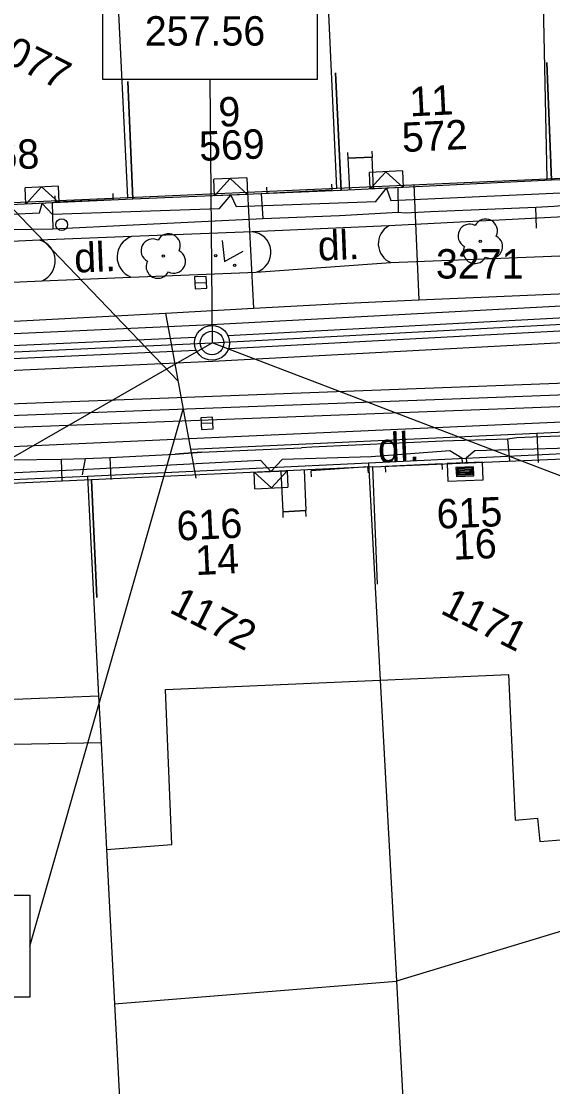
# Model space of a CAD drawing. Extents: x -601580 to 4, y -1204314 to 4.
# Drawn here: x -595936.44 to -595913.87, y -1203109.32 to -1203064.02 of the extents above; entities that cross this region are included whole.
import ezdxf

# ---------------------------------------------------------------- set-up
doc = ezdxf.new("R2010")
doc.units = 0
for name, color, linetype in [('00-EON NN', 7, 'Continuous'), ('00-INNOGY-NTL', 7, 'Continuous'), ('00-KN-HRANICE PARCEL', 7, 'Continuous'), ('00-KN-PARC. CISLA', 7, 'Continuous'), ('00-KN-VNITRNI KRESBA', 7, 'Continuous'), ('00-POLOHOPIS', 7, 'Continuous'), ('00-SITE KOM. KABEL', 7, 'Continuous'), ('11-REKONSTRUKCE  VYKOP', 7, 'Continuous'), ('11-REKONSTRUKCE KANALIZACE', 7, 'Continuous'), ('11-REKONSTRUKCE KANALIZACE OSA', 7, 'Continuous'), ('11-REKONSTRUKCE KANALIZACE POPIS', 7, 'Continuous'), ('11-REKONSTRUKCE VODOVOD', 7, 'Continuous'), ('11-REKONSTRUKCE VODOVOD POPIS', 7, 'Continuous'), ('14', 7, 'Continuous'), ('Vrstva 22', 7, 'Continuous'), ('Vrstva 26', 7, 'Continuous'), ('Vrstva 27', 7, 'Continuous'), ('Vrstva 28', 7, 'Continuous'), ('Vrstva 36', 7, 'Continuous'), ('Vrstva 6', 7, 'Continuous'), ('Vrstva 8', 7, 'Continuous'), ('Vrstva 9', 7, 'Continuous')]:
    doc.layers.add(name, color=color, linetype=linetype)

# ---------------------------------------------------------------- blocks, each defined once
blk = doc.blocks.new('VCHOD_1252')
at = {"layer": 'Vrstva 6'}
blk.add_line((0, 0.25), (0, 0), dxfattribs=at)
blk = doc.blocks.new('VCHOD_1254')
at = {"layer": 'Vrstva 6'}
blk.add_line((0, 0.25), (0, 0), dxfattribs=at)
blk = doc.blocks.new('VCHOD_1256')
at = {"layer": 'Vrstva 6'}
blk.add_line((0, 0.25), (0, 0), dxfattribs=at)
blk = doc.blocks.new('VCHOD_1258')
at = {"layer": 'Vrstva 6'}
blk.add_line((0, 0.25), (0, 0), dxfattribs=at)
blk = doc.blocks.new('VCHOD_1260')
at = {"layer": 'Vrstva 6'}
blk.add_line((0, 0.25), (0, 0), dxfattribs=at)
blk = doc.blocks.new('VCHOD_1262')
at = {"layer": 'Vrstva 6'}
blk.add_line((0, 0.25), (0, 0), dxfattribs=at)
blk = doc.blocks.new('6.30_432')
at = {"layer": 'Vrstva 27'}
blk.add_line((-0.249, 0), (0.249, 0), dxfattribs=at)
blk.add_lwpolyline([(-0.25, -0.25), (0.25, -0.25), (0.25, 0.25), (-0.25, 0.25)], close=True, dxfattribs=at)
blk = doc.blocks.new('3.14_448')
at = {"layer": 'Vrstva 36'}
blk.add_lwpolyline([(-0.5, 0.75), (0, 0), (0.5, 0.75)], dxfattribs=at)
for centre in [(-0.45, 0.05), (0.449, 0.05)]:
    blk.add_circle(centre, 0.05, dxfattribs=at)
blk = doc.blocks.new('3.13_838')
at = {"layer": 'Vrstva 22'}
blk.add_circle((0, 0), 0.05, dxfattribs=at)
for centre, start, end in [((0, 0.5), 0, 180), ((-0.5, 0), 90, 270), ((0.5, 0), 270, 90), ((0, -0.5), 180, 0)]:
    blk.add_arc(centre, 0.5, start, end, dxfattribs=at)
blk = doc.blocks.new('3.13_842')
at = {"layer": 'Vrstva 22'}
blk.add_circle((0, 0), 0.05, dxfattribs=at)
for centre, start, end in [((0, 0.5), 0, 180), ((-0.5, 0), 90, 270), ((0.5, 0), 270, 90), ((0, -0.5), 180, 0)]:
    blk.add_arc(centre, 0.5, start, end, dxfattribs=at)
blk = doc.blocks.new('6.30_436')
at = {"layer": 'Vrstva 27'}
blk.add_line((-0.25, 0), (0.25, 0), dxfattribs=at)
blk.add_lwpolyline([(-0.25, -0.25), (0.25, -0.25), (0.25, 0.25), (-0.25, 0.25)], close=True, dxfattribs=at)
blk = doc.blocks.new('6.14A_1144')
at = {"layer": 'Vrstva 28'}
blk.add_circle((0, 0), 0.25, dxfattribs=at)
blk = doc.blocks.new('VCHOD_1292')
at = {"layer": 'Vrstva 6'}
blk.add_line((0, 0.25), (0, 0), dxfattribs=at)
blk = doc.blocks.new('VCHOD_1294')
at = {"layer": 'Vrstva 6'}
blk.add_line((0, 0.25), (0, 0), dxfattribs=at)
blk = doc.blocks.new('VCHOD_1296')
at = {"layer": 'Vrstva 6'}
blk.add_line((0.001, 0.25), (0, 0), dxfattribs=at)
blk = doc.blocks.new('VCHOD_1298')
at = {"layer": 'Vrstva 6'}
blk.add_line((0.001, 0.25), (0, 0), dxfattribs=at)
blk = doc.blocks.new('VCHOD_1300')
at = {"layer": 'Vrstva 6'}
blk.add_line((0, 0.25), (0, 0), dxfattribs=at)
blk = doc.blocks.new('VCHOD_1302')
at = {"layer": 'Vrstva 6'}
blk.add_line((0, 0.25), (0, 0), dxfattribs=at)
blk = doc.blocks.new('NN630')
at = {"layer": 'Vrstva 9'}
for points in [[(-3, -700), (-703, 0)], [(-703, -700), (-703, 0), (697, 0), (697, -700)], [(-3, -700), (697, 0)], [(-703, -700), (697, -700)]]:
    blk.add_lwpolyline(points, dxfattribs=at)
blk = doc.blocks.new('NN620')
at = {"layer": 'Vrstva 8'}
for points in [[(752, 4), (-748, 4)], [(-748, 4), (-748, -746)], [(752, -746), (752, 4)], [(368, -180), (-376, -180)], [(-376, -180), (-376, -558)], [(321, -227), (-329, -227)], [(-329, -227), (-329, -510)], [(274, -274), (-281, -274)], [(-281, -274), (-281, -463)], [(227, -321), (-234, -321)], [(-234, -321), (-234, -416)], [(-234, -416), (227, -416)], [(-193, -369), (185, -369)], [(227, -416), (227, -321)], [(274, -463), (274, -274)], [(321, -510), (321, -227)], [(368, -558), (368, -180)], [(-748, -746), (752, -746)], [(-376, -558), (368, -558)], [(-329, -510), (321, -510)], [(-281, -463), (274, -463)]]:
    blk.add_lwpolyline(points, dxfattribs=at)

msp = doc.modelspace()

# ---------------------------------------------------------------- linework, layer by layer
at = {"layer": '00-EON NN'}
for points in [[(-595974.625, -1203073.466), (-595974.621, -1203073.54), (-595974.123, -1203073.875), (-595971.958, -1203073.877), (-595963.507, -1203073.457), (-595955.861, -1203073.052), (-595955.491, -1203072.691), (-595954.878, -1203073.104), (-595947.728, -1203072.683), (-595947.537, -1203072.29), (-595946.82, -1203072.685), (-595935.667, -1203072.159), (-595935.551, -1203071.759), (-595935.135, -1203072.216), (-595928.031, -1203071.973), (-595927.539, -1203071.403), (-595927.32, -1203071.898), (-595921.383, -1203071.678), (-595920.927, -1203071.114), (-595920.744, -1203071.633), (-595914.149, -1203071.333), (-595907.242, -1203071.012)], [(-595917.513, -1203082.789), (-595917.533, -1203082.558), (-595917.177, -1203082.259), (-595911.16, -1203082.102)], [(-595961.862, -1203084.529), (-595958.023, -1203084.262), (-595952.409, -1203084.035), (-595951.696, -1203084.274), (-595951.424, -1203083.952), (-595947.703, -1203083.85), (-595944.404, -1203083.476), (-595943.004, -1203083.393), (-595942.502, -1203083.919), (-595942.194, -1203083.457), (-595933.931, -1203083.075), (-595926.29, -1203082.679), (-595925.848, -1203083.16), (-595925.35, -1203082.641), (-595921.584, -1203082.517), (-595918.237, -1203082.269), (-595917.733, -1203082.571), (-595917.713, -1203082.797)]]:
    msp.add_lwpolyline(points, dxfattribs=at)
at = {"layer": '00-INNOGY-NTL'}
for p, q in [((-595926.841, -1203071.289), (-595926.578, -1203076.215)), ((-595919.777, -1203070.969), (-595919.554, -1203075.864)), ((-595930.318, -1203076.42), (-595929.252, -1203082.215)), ((-595929.252, -1203082.215), (-595914.551, -1203081.531)), ((-595914.551, -1203081.531), (-595914.497, -1203082.77)), ((-595929.252, -1203082.215), (-595929.024, -1203083.442))]:
    msp.add_line(p, q, dxfattribs=at)
for points in [[(-596027.679, -1203081.2), (-596024.549, -1203080.785), (-596022.581, -1203080.688), (-596004.873, -1203079.829), (-595991.833, -1203079.344), (-595989.757, -1203079.256), (-595965.699, -1203078.355), (-595953.31, -1203077.673), (-595945.118, -1203077.232), (-595938.363, -1203076.857), (-595930.318, -1203076.42), (-595926.578, -1203076.215), (-595922.618, -1203075.998), (-595919.554, -1203075.864), (-595913.286, -1203075.588), (-595900.33, -1203075.003), (-595896.366, -1203074.822), (-595886.511, -1203074.376), (-595885.433, -1203074.33), (-595876.66, -1203073.939), (-595876.118, -1203073.911), (-595853.681, -1203072.735)], [(-595914.551, -1203081.531), (-595909.996, -1203081.314), (-595909.938, -1203082.544)]]:
    msp.add_lwpolyline(points, dxfattribs=at)
at = {"layer": '00-KN-HRANICE PARCEL'}
for p, q in [((-595914.113, -1203070.711), (-595904.965, -1203070.309)), ((-595923.039, -1203071.115), (-595914.113, -1203070.711)), ((-595931.923, -1203071.506), (-595923.039, -1203071.115)), ((-595941.376, -1203071.933), (-595931.923, -1203071.506)), ((-595911.184, -1203082.303), (-595921.698, -1203082.807)), ((-595921.698, -1203082.807), (-595933.634, -1203083.372)), ((-595933.634, -1203083.372), (-595944.626, -1203083.868)), ((-595910.115, -1203101.667), (-595920.5, -1203104.828)), ((-595932.48, -1203105.787), (-595920.5, -1203104.828)), ((-595920.5, -1203104.828), (-595919.8, -1203117.821)), ((-595932.48, -1203105.787), (-595931.843, -1203118.376))]:
    msp.add_line(p, q, dxfattribs=at)
for points in [[(-595931.923, -1203071.506), (-595932.389, -1203061.91), (-595932.856, -1203052.313), (-595933.101, -1203047.374)], [(-595923.039, -1203071.115), (-595923.473, -1203061.524), (-595923.577, -1203059.148), (-595923.835, -1203053.551), (-595923.88, -1203052.362), (-595924.056, -1203048.367)], [(-595914.113, -1203070.711), (-595914.403, -1203056.514), (-595914.442, -1203054.609), (-595914.53, -1203053.128)], [(-595921.698, -1203082.807), (-595921.198, -1203092.028), (-595920.5, -1203104.828)], [(-595933.634, -1203083.372), (-595933.161, -1203092.691), (-595933.051, -1203094.7)], [(-595933.051, -1203094.7), (-595938.253, -1203094.8), (-595937.864, -1203102.764), (-595943.581, -1203102.995)], [(-595933.051, -1203094.7), (-595932.82, -1203099.228), (-595932.48, -1203105.787)]]:
    msp.add_lwpolyline(points, dxfattribs=at)
at = {"layer": '00-KN-VNITRNI KRESBA'}
for p, q in [((-595930.324, -1203092.43), (-595921.198, -1203092.028)), ((-595921.198, -1203092.028), (-595915.749, -1203091.795)), ((-595915.749, -1203091.795), (-595915.468, -1203097.987)), ((-595930.055, -1203099.02), (-595930.324, -1203092.43)), ((-595940.002, -1203092.967), (-595933.161, -1203092.691)), ((-595915.468, -1203097.987), (-595914.515, -1203097.9)), ((-595914.515, -1203097.9), (-595914.423, -1203098.889)), ((-595914.423, -1203098.889), (-595913.005, -1203098.77)), ((-595932.82, -1203099.228), (-595930.055, -1203099.02))]:
    msp.add_line(p, q, dxfattribs=at)
at = {"layer": '00-POLOHOPIS'}
for p, q in [((-595922.576, -1203069.843), (-595921.547, -1203069.792)), ((-595926.019, -1203071.324), (-595923.249, -1203071.185)), ((-595935.002, -1203071.691), (-595932.551, -1203071.594)), ((-595907.151, -1203072.016), (-595920.831, -1203072.712)), ((-595926.642, -1203072.965), (-595931.762, -1203073.169)), ((-595920.831, -1203072.712), (-595926.642, -1203072.965)), ((-595935.675, -1203073.32), (-595944.611, -1203073.747)), ((-595931.762, -1203073.169), (-595935.675, -1203073.32)), ((-595920.745, -1203074.278), (-595906.746, -1203073.713)), ((-595926.463, -1203074.683), (-595920.745, -1203074.278)), ((-595935.556, -1203075.05), (-595931.788, -1203074.89)), ((-595931.788, -1203074.89), (-595926.463, -1203074.683)), ((-595944.76, -1203075.449), (-595935.556, -1203075.05)), ((-595910.698, -1203080.933), (-595928.679, -1203081.744)), ((-595928.679, -1203081.744), (-595944.289, -1203082.443)), ((-595921.719, -1203082.965), (-595924.138, -1203083.133)), ((-595920.968, -1203082.938), (-595918.566, -1203082.82)), ((-595925.326, -1203084.867), (-595924.353, -1203084.821))]:
    msp.add_line(p, q, dxfattribs=at)
for points in [[(-595914.12, -1203065.776), (-595913.93, -1203070.772), (-595922.853, -1203071.208), (-595923.096, -1203066.213)], [(-595904.993, -1203065.43), (-595904.777, -1203070.425), (-595913.93, -1203070.772), (-595914.12, -1203065.776)], [(-595923.096, -1203066.213), (-595922.853, -1203071.208), (-595931.709, -1203071.579), (-595931.918, -1203066.583)], [(-595931.918, -1203066.583), (-595931.709, -1203071.579), (-595941.233, -1203072.025), (-595941.467, -1203067.031)], [(-595921.481, -1203071.141), (-595921.547, -1203069.792), (-595922.576, -1203069.843), (-595922.51, -1203071.19)], [(-595921.314, -1203087.951), (-595921.519, -1203082.955), (-595911.044, -1203082.525), (-595910.838, -1203087.52)], [(-595921.314, -1203087.951), (-595921.519, -1203082.955), (-595933.466, -1203083.519), (-595933.229, -1203088.514)], [(-595933.229, -1203088.514), (-595933.466, -1203083.519), (-595944.395, -1203084.003), (-595944.174, -1203088.998)], [(-595924.435, -1203083.093), (-595924.353, -1203084.821), (-595925.326, -1203084.867), (-595925.407, -1203083.139)]]:
    msp.add_lwpolyline(points, dxfattribs=at)
for centre, radius, start, end in [((-595926.72, -1203073.842), 0.88, 286.9882, 84.9283), ((-595920.408, -1203073.474), 0.872, 119.0511, 247.2366), ((-595935.918, -1203074.206), 0.918, 293.2424, 74.6445), ((-595931.454, -1203074.034), 0.919, 109.6248, 248.6691)]:
    msp.add_arc(centre, radius, start, end, dxfattribs=at)
at = {"layer": '00-SITE KOM. KABEL'}
for points in [[(-595920.453, -1203071.085), (-595920.439, -1203072.136)], [(-595935.127, -1203071.738), (-595935.109, -1203072.847)], [(-595926.256, -1203071.351), (-595926.188, -1203072.407)], [(-595926.188, -1203072.407), (-595922.922, -1203072.275), (-595920.439, -1203072.136)], [(-595920.439, -1203072.136), (-595920.135, -1203072.156), (-595919.057, -1203072.111), (-595914.592, -1203071.915)], [(-595920.135, -1203072.156), (-595919.057, -1203072.111)], [(-595914.592, -1203071.915), (-595913.818, -1203071.872), (-595912.771, -1203071.799)], [(-595914.567, -1203072.815), (-595914.592, -1203071.915)], [(-595935.109, -1203072.847), (-595931.695, -1203072.666), (-595926.188, -1203072.407)], [(-595926.188, -1203072.407), (-595922.922, -1203072.275)], [(-595945.8, -1203073.215), (-595945.559, -1203073.271), (-595944.499, -1203073.238), (-595938.911, -1203072.953), (-595937.832, -1203072.885), (-595935.109, -1203072.847)], [(-595935.109, -1203072.847), (-595931.695, -1203072.666)], [(-595908.714, -1203081.485), (-595909.725, -1203081.508), (-595910.83, -1203081.563), (-595914.373, -1203081.689), (-595915.393, -1203081.731), (-595915.787, -1203081.777)], [(-595914.373, -1203081.689), (-595915.393, -1203081.731)], [(-595932.684, -1203082.56), (-595929.906, -1203082.42), (-595928.783, -1203082.33), (-595924.542, -1203082.155)], [(-595915.787, -1203081.777), (-595918.538, -1203081.869), (-595924.099, -1203082.123), (-595924.542, -1203082.155)], [(-595918.538, -1203081.869), (-595924.099, -1203082.123)], [(-595915.787, -1203081.777), (-595915.713, -1203082.712)], [(-595934.738, -1203082.63), (-595933.718, -1203082.611)], [(-595933.844, -1203083.299), (-595933.718, -1203082.611)], [(-595933.718, -1203082.611), (-595932.684, -1203082.56)], [(-595932.684, -1203082.56), (-595932.639, -1203083.499)], [(-595928.783, -1203082.33), (-595929.906, -1203082.42)], [(-595950.687, -1203083.341), (-595945.891, -1203083.179), (-595944.705, -1203083.076), (-595937.924, -1203082.849), (-595936.84, -1203082.66), (-595934.738, -1203082.63)], [(-595934.713, -1203083.574), (-595934.738, -1203082.63)]]:
    msp.add_lwpolyline(points, dxfattribs=at)
at = {"layer": '11-REKONSTRUKCE  VYKOP'}
for points in [[(-596035.98, -1203084.309), (-595992.387, -1203082.434), (-595953.125, -1203080.892), (-595913.28, -1203079.386), (-595837.431, -1203076.164), (-595809.28, -1203074.695), (-595793.871, -1203070.737)], [(-596035.937, -1203085.308), (-595992.346, -1203083.433), (-595953.087, -1203081.891), (-595913.24, -1203080.385), (-595837.383, -1203077.163), (-595809.128, -1203075.689), (-595793.622, -1203071.706)], [(-596028.281, -1203081.22), (-595978.324, -1203079.184), (-595928.381, -1203076.913), (-595878.45, -1203074.245), (-595835.597, -1203072.385)], [(-596028.218, -1203082.779), (-595978.257, -1203080.743), (-595928.304, -1203078.471), (-595878.375, -1203075.803), (-595835.53, -1203073.944)]]:
    msp.add_lwpolyline(points, dxfattribs=at)
at = {"layer": '11-REKONSTRUKCE KANALIZACE'}
for points in [[(-595927.673, -1203077.376), (-595879.111, -1203074.781)], [(-595927.643, -1203077.935), (-595879.081, -1203075.34)], [(-595977.619, -1203079.653), (-595929.039, -1203077.443)], [(-595977.594, -1203080.212), (-595929.014, -1203078.003)]]:
    msp.add_lwpolyline(points, dxfattribs=at)
for radius in [0.74, 0.5]:
    msp.add_circle((-595928.342, -1203077.692), radius, dxfattribs=at)
at = {"layer": '11-REKONSTRUKCE KANALIZACE OSA'}
msp.add_lwpolyline([(-596028.249, -1203081.999), (-595978.291, -1203079.963), (-595928.342, -1203077.692), (-595878.412, -1203075.024), (-595836.692, -1203073.213)], dxfattribs=at)
at = {"layer": '11-REKONSTRUKCE KANALIZACE POPIS'}
for p, q in [((-595944.451, -1203064.018), (-595929.785, -1203079.317)), ((-595928.428, -1203066.492), (-595928.342, -1203077.692)), ((-595944.146, -1203086.773), (-595928.342, -1203077.692)), ((-595906.867, -1203085.902), (-595928.342, -1203077.692))]:
    msp.add_line(p, q, dxfattribs=at)
msp.add_lwpolyline([(-595932.98, -1203058.473), (-595923.875, -1203058.473), (-595923.875, -1203066.492), (-595932.98, -1203066.492)], close=True, dxfattribs=at)
msp.add_lwpolyline([(-595932.98, -1203058.473), (-595923.875, -1203058.473), (-595923.875, -1203066.492), (-595932.98, -1203066.492)], close=True, dxfattribs=at)
at = {"layer": '11-REKONSTRUKCE VODOVOD'}
msp.add_lwpolyline([(-596035.959, -1203084.809), (-595992.367, -1203082.934), (-595953.106, -1203081.392), (-595913.26, -1203079.886), (-595837.407, -1203076.663), (-595809.204, -1203075.192), (-595793.747, -1203071.222)], dxfattribs=at)
at = {"layer": '11-REKONSTRUKCE VODOVOD POPIS'}
msp.add_line((-595936.087, -1203103.343), (-595929.567, -1203080.502), dxfattribs=at)
msp.add_lwpolyline([(-595959.764, -1203101.175), (-595936.087, -1203101.175), (-595936.087, -1203105.51), (-595959.764, -1203105.51)], close=True, dxfattribs=at)
at = {"layer": '14'}
for p, q in [((-595914.551, -1203081.531), (-595914.497, -1203082.77)), ((-595929.252, -1203082.215), (-595929.024, -1203083.442))]:
    msp.add_line(p, q, dxfattribs=at)

# ---------------------------------------------------------------- block references
at = {"layer": '00-POLOHOPIS'}
for name, p, xscale, yscale, rotation in [('VCHOD_1292', (-595922.576, -1203069.843), 1.00000004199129, 1.0000000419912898, 2.8136120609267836), ('VCHOD_1294', (-595921.547, -1203069.792), 1.00000004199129, 1.0000000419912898, 2.8136120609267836), ('VCHOD_1298', (-595926.019, -1203071.324), 1.0000006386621, 1.0000006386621, 2.8791032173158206), ('VCHOD_1296', (-595923.249, -1203071.185), 1.0000006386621, 1.0000006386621, 2.8791032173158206), ('VCHOD_1302', (-595935.002, -1203071.691), 0.9999976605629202, 0.99999766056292, 2.263300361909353), ('VCHOD_1300', (-595932.551, -1203071.594), 0.9999976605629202, 0.99999766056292, 2.263300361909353), ('6.30_436', (-595928.824, -1203075.128), 0.9999989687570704, 0.9999989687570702, 2.2290152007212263), ('6.30_432', (-595928.556, -1203081.113), 1.0000002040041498, 1.00000020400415, -177.4369688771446), ('VCHOD_1258', (-595921.719, -1203082.965), 0.9999982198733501, 0.9999982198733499, -176.01036250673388), ('VCHOD_1260', (-595920.968, -1203082.938), 0.9999991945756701, 0.9999991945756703, -177.17037083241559), ('VCHOD_1262', (-595918.566, -1203082.82), 0.9999991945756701, 0.9999991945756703, -177.17037083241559), ('VCHOD_1256', (-595924.138, -1203083.133), 0.9999982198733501, 0.9999982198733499, -176.01036250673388), ('VCHOD_1252', (-595925.326, -1203084.867), 0.9999992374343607, 0.9999992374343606, -177.3144912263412), ('VCHOD_1254', (-595924.353, -1203084.821), 0.9999992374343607, 0.9999992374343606, -177.3144912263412)]:
    msp.add_blockref(name, p, dxfattribs=dict(at, xscale=xscale, yscale=yscale, rotation=rotation))
at = {"layer": '00-POLOHOPIS', "rotation": -26.986336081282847}
for name, p in [('3.13_842', (-595916.947, -1203073.37)), ('6.14A_1144', (-595934.727, -1203072.665)), ('3.13_838', (-595930.414, -1203073.999)), ('3.14_448', (-595927.805, -1203074.235))]:
    msp.add_blockref(name, p, dxfattribs=at)
at = {"layer": 'Vrstva 26'}
for name, p, xscale, yscale, rotation in [('NN630', (-595920.927, -1203071.113), 0.001, 0.0010000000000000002, -177.2073027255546), ('NN630', (-595927.539, -1203071.404), 0.0009999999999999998, 0.0010000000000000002, -177.60147774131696), ('NN630', (-595935.551, -1203071.759), 0.0010000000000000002, 0.0010000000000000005, -177.31293608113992), ('NN620', (-595917.612, -1203082.794), 0.001, 0.0010000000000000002, 2.353847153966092), ('NN630', (-595925.848, -1203083.16), 0.0010000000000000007, 0.0010000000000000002, 2.703908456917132)]:
    msp.add_blockref(name, p, dxfattribs=dict(at, xscale=xscale, yscale=yscale, rotation=rotation))

# ---------------------------------------------------------------- texts
at = {"layer": '00-KN-PARC. CISLA'}
for s, rotation, p in [('1077', 333.0137, (-595938.084, -1203065.291)), ('3271', 0.0137, (-595918.831, -1203074.954)), ('1172', 333.0137, (-595930.207, -1203089.123)), ('1171', 333.0137, (-595918.689, -1203089.164))]:
    msp.add_text(s, height=1.25, rotation=rotation, dxfattribs=at).set_placement(p)
at = {"layer": '00-POLOHOPIS'}
for s, rotation, p in [('11', 2.7928, (-595919.927, -1203068.062)), ('9', 2.3985, (-595928.041, -1203068.504)), ('569', 2.3985, (-595928.867, -1203069.958)), ('572', 2.7928, (-595920.251, -1203069.579)), ('568', 2.687, (-595938.44, -1203070.393)), ('dl.', 2.2874, (-595923.827, -1203074.191)), ('dl.', 2.2874, (-595934.172, -1203074.703)), ('dl.', 2.2874, (-595921.272, -1203082.788)), ('615', 2.3571, (-595918.779, -1203085.594)), ('616', 2.7039, (-595929.819, -1203086.1)), ('16', 2.3571, (-595918.086, -1203086.914)), ('14', 2.7039, (-595929.03, -1203087.565))]:
    msp.add_text(s, height=1.25, rotation=rotation, dxfattribs=at).set_placement(p)
at = {"layer": '11-REKONSTRUKCE KANALIZACE POPIS'}
msp.add_text('257.56', height=1.25, dxfattribs=at).set_placement((-595931.196, -1203065.05))

doc.saveas('drawing.dxf')
